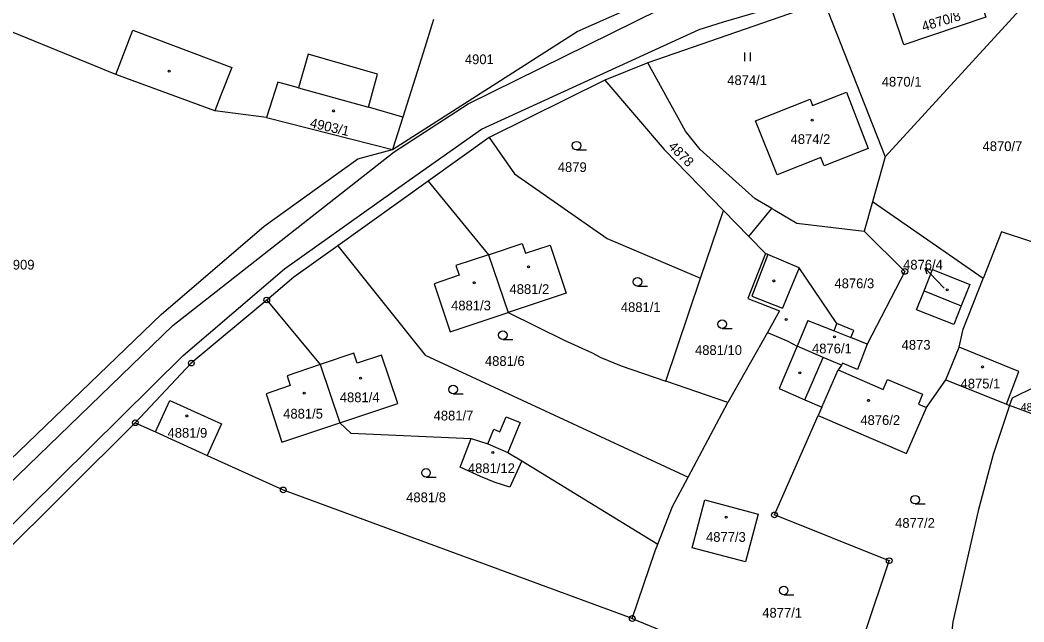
# Model space of a CAD drawing. Extents: x -733394 to -722299, y -1082822 to -1075049.
# Drawn here: x -725119.7 to -724944.1, y -1079847.8 to -1079742.5 of the extents above; entities that cross this region are included whole.
import ezdxf

# ---------------------------------------------------------------- set-up
doc = ezdxf.new("R2010")
doc.units = 0
for name, color, linetype in [('Hranice parcel', 7, 'Continuous'), ('Parcelní čísla', 7, 'Continuous'), ('Pop  PČ popisy', 7, 'Continuous'), ('Vnitřní kresba', 7, 'Continuous'), ('Značky bodu BP', 7, 'Continuous'), ('Značky budov', 7, 'Continuous'), ('Značky kultur', 7, 'Continuous')]:
    doc.layers.add(name, color=color, linetype=linetype)

msp = doc.modelspace()

# ---------------------------------------------------------------- linework, layer by layer
at = {"layer": 'Hranice parcel'}
for p, q in [((-724979.04, -1079739.31), (-725009.86, -1079750.01)), ((-724979.04, -1079739.31), (-724968.35, -1079766.43)), ((-725009.86, -1079750.01), (-725017.4, -1079753.02)), ((-725017.4, -1079753.02), (-725037.65, -1079763.05)), ((-725076.57, -1079759.58), (-725054.53, -1079765.14)), ((-725052.74, -1079759.49), (-725054.53, -1079765.14)), ((-725037.65, -1079763.05), (-725048.3, -1079770.68)), ((-724968.35, -1079766.43), (-724970.57, -1079774.33)), ((-725048.3, -1079770.68), (-725064.12, -1079782.01)), ((-725048.3, -1079770.68), (-725037.74, -1079783.56)), ((-724970.57, -1079774.33), (-724972.01, -1079779.45)), ((-724951.23, -1079787.72), (-724970.57, -1079774.33)), ((-725000.65, -1079787.68), (-724996.63, -1079775.81)), ((-724996.63, -1079775.81), (-724992.19, -1079780.38)), ((-724992.19, -1079780.38), (-724988.19, -1079775.48)), ((-724992.19, -1079780.38), (-724989.32, -1079783.33)), ((-725037.74, -1079783.56), (-725034.33, -1079793.7)), ((-725006.74, -1079805.68), (-725000.65, -1079787.68)), ((-725076.56, -1079791.49), (-725067.22, -1079802.79)), ((-724988.93, -1079797.2), (-724995.86, -1079809.42)), ((-725067.22, -1079802.79), (-725063.78, -1079812.96)), ((-724979.43, -1079810.21), (-724976.56, -1079803.7)), ((-724995.86, -1079809.42), (-725006.74, -1079805.68)), ((-724961.15, -1079810.31), (-724957.75, -1079805.45)), ((-725002.84, -1079822.47), (-724995.86, -1079809.42)), ((-724979.43, -1079810.21), (-724980.08, -1079811.69)), ((-725099.55, -1079812.96), (-725173.19, -1079886.07)), ((-725099.55, -1079812.96), (-725096, -1079814.57)), ((-725096, -1079814.57), (-725086.97, -1079818.66)), ((-725031.94, -1079819.64), (-725008.15, -1079834.2)), ((-725012.6, -1079847.19), (-724976.08, -1079862.16))]:
    msp.add_line(p, q, dxfattribs=at)
for points in [[(-724968.35, -1079766.43), (-724939.06, -1079734.45), (-724928.65, -1079744.97)], [(-724967.07, -1079740.96), (-724952.72, -1079736.16), (-724950.75, -1079742.04), (-724965.11, -1079746.83), (-724967.07, -1079740.96)], [(-725054.53, -1079765.14), (-725022.26, -1079744.55), (-725007.6, -1079738.02)], [(-725076.57, -1079759.58), (-725085.65, -1079758.4), (-725102.98, -1079752.02), (-725126.08, -1079742.61), (-725126.52, -1079743.5), (-725127.68, -1079742.93)], [(-725047.36, -1079742.45), (-725049.2, -1079748.27), (-725052.74, -1079759.49)], [(-725052.74, -1079759.49), (-725058.77, -1079757.76), (-725057.18, -1079751.99), (-725069.32, -1079748.52), (-725070.99, -1079754.39), (-725074.63, -1079753.39), (-725076.57, -1079759.58)], [(-724988.19, -1079775.48), (-724991.12, -1079773.82), (-725000.72, -1079765.16), (-725003.29, -1079761.94), (-725009.86, -1079750.01)], [(-725017.4, -1079753.02), (-725007, -1079765.15), (-724996.63, -1079775.81)], [(-724981.51, -1079756.39), (-724981.09, -1079757.46), (-724975.15, -1079755.13), (-724971.32, -1079765), (-724979.05, -1079768.03), (-724979.62, -1079766.58), (-724987.28, -1079769.61), (-724991.06, -1079760.14), (-724981.51, -1079756.39)], [(-725037.65, -1079763.05), (-725033.23, -1079769.41), (-725016.99, -1079780.72), (-725000.65, -1079787.68)], [(-725129.3, -1079826.97), (-725095.05, -1079794.05), (-725077, -1079778.57), (-725060.61, -1079766.77), (-725054.53, -1079765.14)], [(-724988.19, -1079775.48), (-724987.68, -1079775.77), (-724983.8, -1079778.04), (-724972.01, -1079779.45)], [(-724972.01, -1079779.45), (-724964.92, -1079786.49), (-724971.5, -1079799.2)], [(-724937.56, -1079780.2), (-724939.48, -1079782.41), (-724943.07, -1079781.22), (-724948.01, -1079779.58), (-724951.23, -1079787.72)], [(-725064.12, -1079782.01), (-725071.81, -1079787.52), (-725076.56, -1079791.49)], [(-725064.12, -1079782.01), (-725048.81, -1079801.13), (-725002.84, -1079822.47)], [(-725037.74, -1079783.56), (-725031.87, -1079781.61), (-725031.31, -1079783.32), (-725026.99, -1079781.88), (-725024.18, -1079790.32), (-725034.33, -1079793.7)], [(-725037.74, -1079783.56), (-725043.45, -1079785.46), (-725042.88, -1079787.17), (-725047.29, -1079788.64), (-725044.48, -1079797.08), (-725034.33, -1079793.7)], [(-724989.32, -1079783.33), (-724992.36, -1079791.21), (-724986.84, -1079793.38), (-724988.93, -1079797.2)], [(-724971.5, -1079799.2), (-724974.36, -1079798.05), (-724973.86, -1079796.8), (-724976.81, -1079795.62), (-724983.39, -1079785.85), (-724988.86, -1079783.53), (-724989.32, -1079783.33)], [(-724962.87, -1079793.22), (-724961.56, -1079789.9), (-724960.1, -1079786.18), (-724953.57, -1079788.76), (-724955.04, -1079792.48), (-724956.36, -1079795.78), (-724962.87, -1079793.22)], [(-724957.75, -1079805.45), (-724955.44, -1079799.74), (-724954.74, -1079796.59), (-724951.23, -1079787.72)], [(-725076.56, -1079791.49), (-725089.75, -1079802.52), (-725099.55, -1079812.96)], [(-725034.33, -1079793.7), (-725024.53, -1079798.53), (-725019.63, -1079800.71), (-725018.12, -1079801.52), (-725014.52, -1079803.01), (-725006.74, -1079805.68)], [(-724988.93, -1079797.2), (-724985.48, -1079798.62), (-724983.78, -1079799.56), (-724986.91, -1079806.96), (-724982.41, -1079808.92), (-724979.43, -1079810.21)], [(-725063.78, -1079812.96), (-725053.64, -1079809.57), (-725056.45, -1079801.14), (-725060.72, -1079802.56), (-725061.3, -1079800.77), (-725067.22, -1079802.79)], [(-724971.5, -1079799.2), (-724973.23, -1079803.63), (-724975.85, -1079802.56), (-724975.99, -1079802.89), (-724976.56, -1079803.7)], [(-725067.22, -1079802.79), (-725073.01, -1079804.77), (-725072.47, -1079806.47), (-725076.67, -1079807.89), (-725073.91, -1079816.35), (-725063.78, -1079812.96)], [(-724976.56, -1079803.7), (-724968.69, -1079807.16), (-724967.95, -1079805.37), (-724961.8, -1079807.97), (-724962.55, -1079809.71), (-724961.15, -1079810.31)], [(-724937.25, -1079804.23), (-724938.57, -1079812.93), (-724946.63, -1079809.92)], [(-724957.75, -1079805.45), (-724947.16, -1079809.72), (-724946.63, -1079809.92)], [(-724946.63, -1079809.92), (-724946.08, -1079808.58), (-724942.04, -1079806.59)], [(-725096, -1079814.57), (-725093.52, -1079809.09), (-725084.48, -1079813.16), (-725086.97, -1079818.66)], [(-724980.08, -1079811.69), (-724964.6, -1079818.35), (-724961.15, -1079810.31)], [(-724946.63, -1079809.92), (-724949.49, -1079818.52), (-724952.07, -1079828.38), (-724956.53, -1079847.76), (-724957.75, -1079858.88)], [(-725063.78, -1079812.96), (-725061.87, -1079814.78), (-725040.78, -1079815.71)], [(-724976.08, -1079862.16), (-724967.64, -1079837.08), (-724987.72, -1079829.08), (-724980.08, -1079811.69)], [(-725031.94, -1079819.64), (-725034.05, -1079824.24), (-725036.58, -1079823.39), (-725039.15, -1079822.35), (-725042.74, -1079820.73), (-725040.78, -1079815.71)], [(-725040.78, -1079815.71), (-725037.88, -1079816.67), (-725034.38, -1079818.14), (-725031.94, -1079819.64)], [(-725086.97, -1079818.66), (-725073.66, -1079824.7), (-725013.16, -1079846.98), (-725012.6, -1079847.19)], [(-725008.15, -1079834.2), (-725005.59, -1079827.61), (-725002.84, -1079822.47)], [(-725002.11, -1079834.85), (-724999.89, -1079826.46), (-724990.56, -1079828.92), (-724992.79, -1079837.31), (-725002.11, -1079834.85)], [(-725012.6, -1079847.19), (-725008.59, -1079835.33), (-725008.15, -1079834.2)]]:
    msp.add_lwpolyline(points, dxfattribs=at)
at = {"layer": 'Pop  PČ popisy'}
for p, q in [((-724959.36, -1079788.04), (-724961.41, -1079785.84)), ((-724961.41, -1079785.84), (-724960.36, -1079786.24)), ((-724961.41, -1079785.84), (-724961.09, -1079786.92)), ((-724958.05, -1079789.43), (-724959.36, -1079788.04))]:
    msp.add_line(p, q, dxfattribs=at)
at = {"layer": 'Vnitřní kresba'}
for p, q in [((-725041.32, -1079757.17), (-725003.04, -1079738.28)), ((-724996.64, -1079742.84), (-724986.02, -1079739.74)), ((-725000.91, -1079744.18), (-724996.64, -1079742.84)), ((-725102.98, -1079752.02), (-725099.99, -1079744.28)), ((-725099.99, -1079744.28), (-725082.68, -1079750.82)), ((-725038.96, -1079761.58), (-725000.91, -1079744.18)), ((-725082.68, -1079750.82), (-725084.58, -1079755.66)), ((-725070.99, -1079754.39), (-725058.77, -1079757.76)), ((-725084.58, -1079755.66), (-725085.65, -1079758.4)), ((-725054.29, -1079765.58), (-725041.32, -1079757.17)), ((-725051.65, -1079770.51), (-725038.96, -1079761.58)), ((-725092.99, -1079795.92), (-725054.29, -1079765.58)), ((-725073.45, -1079786.03), (-725051.65, -1079770.51)), ((-724988.86, -1079783.53), (-724991.68, -1079790.83)), ((-725091.19, -1079801.21), (-725073.45, -1079786.03)), ((-724983.39, -1079785.85), (-724985.55, -1079791.03)), ((-724961.56, -1079789.9), (-724955.04, -1079792.48)), ((-724991.68, -1079790.83), (-724986.34, -1079792.94)), ((-724985.55, -1079791.03), (-724986.34, -1079792.94)), ((-724981.87, -1079795.05), (-724983.78, -1079799.56)), ((-724981.87, -1079795.05), (-724977.31, -1079796.87)), ((-725151.75, -1079852.74), (-725092.99, -1079795.92)), ((-724977.31, -1079796.87), (-724976.81, -1079795.62)), ((-724977.31, -1079796.87), (-724974.36, -1079798.05)), ((-724979.2, -1079801.52), (-724983.78, -1079799.56)), ((-724944.96, -1079804.01), (-724955.44, -1079799.74)), ((-725091.19, -1079801.21), (-725147.4, -1079856.71)), ((-724982.41, -1079808.92), (-724979.2, -1079801.52)), ((-724975.99, -1079802.89), (-724979.2, -1079801.52)), ((-724947.16, -1079809.72), (-724944.96, -1079804.01)), ((-725035.78, -1079814.52), (-725034.68, -1079811.9)), ((-725034.68, -1079811.9), (-725032.2, -1079812.94)), ((-725032.2, -1079812.94), (-725034.38, -1079818.14)), ((-725037.88, -1079816.67), (-725036.8, -1079814.1)), ((-725036.8, -1079814.1), (-725035.78, -1079814.52))]:
    msp.add_line(p, q, dxfattribs=at)
at = {"layer": 'Značky bodu BP'}
for centre, radius in [((-724964.92, -1079786.49), 0.5), ((-724964.92, -1079786.49), 0.0303), ((-725076.56, -1079791.49), 0.5), ((-725076.56, -1079791.49), 0.0303), ((-725089.75, -1079802.52), 0.5), ((-725089.75, -1079802.52), 0.0303), ((-725099.55, -1079812.96), 0.5), ((-725099.55, -1079812.96), 0.0303), ((-725073.66, -1079824.7), 0.5), ((-725073.66, -1079824.7), 0.0303), ((-724987.72, -1079829.08), 0.5), ((-724987.72, -1079829.08), 0.0303), ((-724967.64, -1079837.08), 0.5), ((-724967.64, -1079837.08), 0.0303), ((-725012.6, -1079847.19), 0.5), ((-725012.6, -1079847.19), 0.0303)]:
    msp.add_circle(centre, radius, dxfattribs=at)
at = {"layer": 'Značky budov'}
for centre in [(-725093.64, -1079751.45), (-725064.88, -1079758.43), (-724981.11, -1079760.05), (-725030.75, -1079785.7), (-725040.25, -1079788.46), (-724987.83, -1079788.16), (-724957.5, -1079789.7), (-724985.68, -1079794.88), (-724977.24, -1079797.94), (-724983.29, -1079804.24), (-724951.34, -1079803.2), (-725060.16, -1079805.18), (-725070, -1079807.79), (-724971.27, -1079809.04), (-725090.53, -1079811.77), (-725037, -1079818.18), (-724996.17, -1079829.46)]:
    msp.add_circle(centre, 0.175, dxfattribs=at)
at = {"layer": 'Značky kultur'}
for p, q in [((-724992.91, -1079749.72), (-724992.91, -1079748.22)), ((-724991.91, -1079749.72), (-724991.91, -1079748.22)), ((-725022.35, -1079765.24), (-725020.6, -1079765.24)), ((-725011.71, -1079789.08), (-725009.96, -1079789.08)), ((-724996.89, -1079796.45), (-724995.14, -1079796.45)), ((-725035.27, -1079798.37), (-725033.52, -1079798.37)), ((-725043.95, -1079807.89), (-725042.2, -1079807.89)), ((-725048.69, -1079822.45), (-725046.94, -1079822.45)), ((-724963.13, -1079827.16), (-724961.38, -1079827.16)), ((-724986.11, -1079843.05), (-724984.36, -1079843.05))]:
    msp.add_line(p, q, dxfattribs=at)
for centre in [(-725022.35, -1079764.49), (-725011.71, -1079788.33), (-724996.89, -1079795.7), (-725035.27, -1079797.62), (-725043.95, -1079807.14), (-725048.69, -1079821.7), (-724963.13, -1079826.41), (-724986.11, -1079842.3)]:
    msp.add_circle(centre, 0.75, dxfattribs=at)

# ---------------------------------------------------------------- texts
at = {"layer": 'Parcelní čísla'}
for s, rotation, p in [('4870/8', 17, (-724961.65, -1079744.52)), ('4903/1', 347, (-725069.11, -1079761.26)), ('4878', 315, (-725006.44, -1079764.77))]:
    msp.add_text(s, height=1.7, rotation=rotation, dxfattribs=at).set_placement(p)
for s, height, p in [('4901', 1.7, (-725041.89, -1079750.24)), ('4874/1', 1.7, (-724995.99, -1079753.89)), ('4870/1', 1.7, (-724968.96, -1079754.16)), ('4874/2', 1.7, (-724984.91, -1079764.2)), ('4870/7', 1.7, (-724951.32, -1079765.44)), ('4879', 1.7, (-725025.63, -1079769.1)), ('4909', 1.7, (-725122.24, -1079786.16)), ('4876/4', 1.7, (-724965.22, -1079786.16)), ('4876/3', 1.7, (-724977.23, -1079789.42)), ('4881/2', 1.7, (-725034.08, -1079790.43)), ('4881/3', 1.7, (-725044.3, -1079793.3)), ('4881/1', 1.7, (-725014.6, -1079793.59)), ('4876/1', 1.7, (-724981.16, -1079800.82)), ('4873', 1.7, (-724965.48, -1079800.18)), ('4881/10', 1.7, (-725001.63, -1079801.1)), ('4881/6', 1.7, (-725038.38, -1079803.01)), ('4875/1', 1.7, (-724955.17, -1079806.96)), ('4881/4', 1.7, (-725063.77, -1079809.36)), ('4884/3', 1.36, (-724944.62, -1079810.88)), ('4881/5', 1.7, (-725073.68, -1079812.22)), ('4881/7', 1.7, (-725047.36, -1079812.55)), ('4876/2', 1.7, (-724972.7, -1079813.34)), ('4881/9', 1.7, (-725093.91, -1079815.57)), ('4881/12', 1.7, (-725041.36, -1079821.76)), ('4881/8', 1.7, (-725052.16, -1079826.85)), ('4877/2', 1.7, (-724966.62, -1079831.33)), ('4877/3', 1.7, (-724999.7, -1079833.78)), ('4877/1', 1.7, (-724989.86, -1079847.04))]:
    msp.add_text(s, height=height, dxfattribs=at).set_placement(p)

doc.saveas('drawing.dxf')
